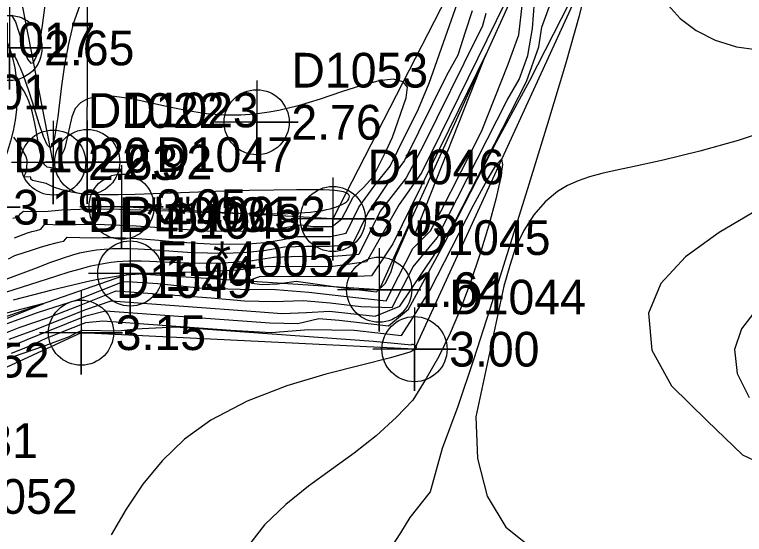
# Model space of a CAD drawing. Extents: x 2356077 to 2359823, y 225951 to 227822.
# Drawn here: x 2357241.5 to 2357294.1, y 226624.3 to 226661.7 of the extents above; entities that cross this region are included whole.
import ezdxf

# ---------------------------------------------------------------- set-up
doc = ezdxf.new("R2010")
doc.units = 0
for name, color, linetype in [('DTM Contours Major', 7, 'Continuous'), ('DTM Contours Minor', 7, 'Continuous'), ('Exist DTM Breakline', 7, 'Continuous'), ('Exist DTM Breakline Cogo Comment', 7, 'Continuous'), ('Exist DTM Breakline Cogo Elevation', 7, 'Continuous'), ('Exist DTM Breakline Cogo Number', 7, 'Continuous'), ('Exist DTM Breakline Cogo Point CELL', 7, 'Continuous'), ('Exist DTM Drainline', 7, 'Continuous'), ('Exist DTM Drainline Cogo Comment', 7, 'Continuous'), ('Exist DTM Drainline Cogo Elevation', 7, 'Continuous'), ('Exist DTM Drainline Cogo Number', 7, 'Continuous'), ('Exist DTM Drainline Cogo Point CELL', 7, 'Continuous'), ('Exist DTM Regular Point CELL', 7, 'Continuous'), ('Exist DTM Regular Point Cogo Elevation', 7, 'Continuous'), ('Exist DTM Regular Point Cogo Number', 7, 'Continuous'), ('PH Exist DTM Point', 7, 'Continuous')]:
    doc.layers.add(name, color=color, linetype=linetype)

msp = doc.modelspace()

# ---------------------------------------------------------------- linework, layer by layer
at = {"layer": 'DTM Contours Major'}
for points in [[(2357240.737, 226639.362), (2357243.245, 226640.261), (2357246.032, 226641.157), (2357249.304, 226642.467), (2357249.668, 226642.489), (2357251.848, 226642.33), (2357255.1, 226642.003), (2357257.778, 226641.927), (2357260.344, 226641.906), (2357262.731, 226641.701), (2357265.465, 226641.39), (2357268.299, 226641.087), (2357269.187, 226642.829), (2357270.229, 226644.854), (2357271.498, 226646.121), (2357272.254, 226647.531), (2357275.188, 226653.289), (2357277.1, 226658.129), (2357277.879, 226660.255), (2357278.124, 226662.557)], [(2357276.912, 226662.608), (2357270.864, 226650.315), (2357269.246, 226648.027), (2357266.902, 226643.885), (2357264.294, 226643.545), (2357259.861, 226643.569), (2357257.597, 226643.305), (2357255.402, 226643.183), (2357252.48, 226643.109), (2357251.64, 226643.08), (2357250.82, 226643.035), (2357250.221, 226642.989), (2357249.621, 226642.93), (2357249.013, 226642.856), (2357248.302, 226642.75), (2357247.54, 226642.617), (2357246.744, 226642.458), (2357244.205, 226641.867), (2357241.424, 226641.143)], [(2357241.404, 226647.033), (2357241.787, 226647.143), (2357241.968, 226647.376), (2357242.18, 226647.549), (2357243.716, 226647.516), (2357244.934, 226647.635), (2357246.237, 226647.699), (2357247.622, 226647.716), (2357249.085, 226647.698), (2357250.62, 226647.652), (2357252.802, 226647.565), (2357255.032, 226647.47), (2357257.231, 226647.389), (2357259.32, 226647.348), (2357261.218, 226647.367), (2357262.847, 226647.472), (2357263.166, 226647.509), (2357263.468, 226647.552), (2357263.752, 226647.6), (2357264.017, 226647.653), (2357264.263, 226647.711), (2357264.491, 226647.773), (2357264.738, 226647.854), (2357264.957, 226647.941), (2357265.147, 226648.032), (2357265.308, 226648.127), (2357265.439, 226648.223), (2357265.541, 226648.321), (2357265.614, 226648.423), (2357265.653, 226648.523), (2357265.656, 226648.619), (2357265.621, 226648.709), (2357265.547, 226648.79), (2357265.434, 226648.86), (2357265.226, 226648.935), (2357264.952, 226648.99), (2357264.617, 226649.03), (2357264.224, 226649.057), (2357263.778, 226649.074), (2357263.282, 226649.084), (2357261.852, 226649.088), (2357260.211, 226649.069), (2357258.435, 226649.031), (2357256.599, 226648.981), (2357254.778, 226648.922), (2357250.226, 226648.753), (2357249.011, 226648.72), (2357248.359, 226648.713), (2357247.741, 226648.717), (2357247.152, 226648.739), (2357246.362, 226648.804), (2357245.625, 226648.913), (2357244.948, 226649.071), (2357244.341, 226649.279), (2357243.813, 226649.542), (2357242.828, 226649.75), (2357242.697, 226649.861), (2357242.694, 226650.005), (2357242.2, 226650.015), (2357242.369, 226650.359), (2357242.405, 226650.535), (2357242.438, 226651.221), (2357242.332, 226651.52), (2357242.185, 226651.816), (2357242.019, 226652.118), (2357241.825, 226652.425), (2357241.479, 226652.88)], [(2357294.977, 226640.449), (2357293.906, 226639.06), (2357293.409, 226637.577), (2357293.59, 226635.851), (2357294.475, 226634.135)], [(2357240.838, 226636.858), (2357243.543, 226637.795), (2357245.497, 226638.509), (2357245.979, 226638.791), (2357246.436, 226638.974), (2357249.048, 226638.924), (2357250.249, 226639.06), (2357253.135, 226639.226), (2357267.398, 226638.187), (2357270.141, 226637.919), (2357270.182, 226637.956), (2357270.235, 226637.974), (2357270.307, 226637.933), (2357270.366, 226637.893), (2357270.411, 226637.853), (2357270.443, 226637.813), (2357270.461, 226637.777), (2357270.467, 226637.74), (2357270.461, 226637.704), (2357270.445, 226637.667), (2357270.418, 226637.631), (2357270.38, 226637.594), (2357270.288, 226637.53), (2357270.166, 226637.464), (2357270.014, 226637.397), (2357268.63, 226636.979), (2357266.536, 226636.464), (2357263.963, 226635.805), (2357261.141, 226634.957), (2357258.3, 226633.871), (2357255.67, 226632.501), (2357253.787, 226631.128), (2357252.167, 226629.572), (2357250.771, 226627.876), (2357249.561, 226626.085), (2357248.497, 226624.242)]]:
    msp.add_lwpolyline(points, dxfattribs=at)
at = {"layer": 'DTM Contours Minor'}
for points in [[(2357295.343, 226669.108), (2357293.999, 226668.693), (2357292.536, 226668.148), (2357291.18, 226667.525), (2357289.99, 226666.832), (2357289.029, 226666.073), (2357288.355, 226665.253), (2357288.029, 226664.377), (2357288.117, 226663.376), (2357288.624, 226662.369), (2357289.485, 226661.413), (2357290.635, 226660.56), (2357292.009, 226659.867), (2357293.542, 226659.388), (2357294.968, 226659.177)], [(2357241.097, 226644.107), (2357241.548, 226644.364), (2357242.813, 226644.772), (2357243.407, 226644.957), (2357243.984, 226645.123), (2357244.532, 226645.264), (2357244.805, 226645.327), (2357245.078, 226645.384), (2357245.206, 226645.536), (2357245.312, 226645.672), (2357246.222, 226645.647), (2357247.113, 226645.629), (2357247.889, 226645.652), (2357248.693, 226645.646), (2357249.528, 226645.616), (2357250.397, 226645.565), (2357251.633, 226645.47), (2357252.925, 226645.365), (2357254.259, 226645.265), (2357255.621, 226645.192), (2357256.997, 226645.163), (2357258.374, 226645.197), (2357259.568, 226645.294), (2357260.746, 226645.47), (2357261.907, 226645.726), (2357264.303, 226645.714), (2357265.422, 226645.949), (2357266.343, 226647.822), (2357267.515, 226649.44), (2357268.586, 226650.791), (2357269.155, 226651.914), (2357270.631, 226654.914), (2357271.418, 226656.757), (2357273.916, 226663.858)], [(2357282.792, 226663.964), (2357282.223, 226661.623), (2357281.226, 226658.124), (2357279.936, 226653.84), (2357278.486, 226649.142), (2357277.008, 226644.404), (2357275.779, 226640.477), (2357274.607, 226636.829), (2357273.469, 226633.482), (2357272.341, 226630.46), (2357271.47, 226627.343), (2357270.021, 226625.484), (2357269.345, 226624.369), (2357268.666, 226623.347)], [(2357240.897, 226637.643), (2357242.438, 226638.311), (2357246.662, 226640.002), (2357248.093, 226640.368), (2357259.929, 226639.507), (2357261.945, 226639.463), (2357263.454, 226639.814), (2357264.926, 226639.687), (2357268.483, 226639.283), (2357269.914, 226640.485), (2357272.552, 226645.332), (2357276.261, 226652.543), (2357278.665, 226656.955), (2357282.069, 226663.652)], [(2357239.804, 226638.349), (2357241.866, 226639.172), (2357243.967, 226639.884), (2357246.457, 226640.858), (2357248.859, 226641.803), (2357255.693, 226641.305), (2357258.088, 226641.079), (2357260.21, 226641.046), (2357262.323, 226641.12), (2357264.27, 226640.938), (2357266.494, 226640.685), (2357268.745, 226640.597), (2357270.242, 226643.531), (2357271.983, 226645.636), (2357277.036, 226655.543), (2357277.883, 226657.02), (2357278.514, 226658.758), (2357278.844, 226660.694), (2357278.985, 226662.615)], [(2357241.149, 226638.335), (2357242.921, 226638.975), (2357246.655, 226640.468), (2357248.491, 226641.084), (2357258.917, 226640.325), (2357260.781, 226640.182), (2357262.578, 226640.256), (2357264.225, 226640.355), (2357267.517, 226639.981), (2357269.299, 226640.706), (2357271.761, 226644.365), (2357273.234, 226646.724), (2357278.414, 226656.879), (2357279.319, 226659.376), (2357279.514, 226660.793), (2357280.078, 226662.313)], [(2357241.305, 226661.667), (2357241.608, 226661.183), (2357242.464, 226658.498), (2357242.703, 226658.195), (2357242.907, 226658.258), (2357243.142, 226658.763), (2357243.347, 226659.686), (2357243.542, 226660.924), (2357243.746, 226662.38)], [(2357246.219, 226662.302), (2357245.762, 226661.028), (2357245.406, 226659.589), (2357245.13, 226658.072), (2357244.915, 226656.561), (2357244.637, 226654.328), (2357244.54, 226653.607), (2357244.442, 226653.002), (2357244.34, 226652.536), (2357244.229, 226652.23), (2357244.105, 226652.108), (2357243.879, 226652.312), (2357243.612, 226652.923), (2357243.307, 226653.835), (2357242.963, 226654.942), (2357242.582, 226656.137), (2357242.164, 226657.314), (2357241.951, 226657.842), (2357241.841, 226658.093), (2357241.699, 226658.447), (2357241.613, 226658.568), (2357241.494, 226658.79)], [(2357275.492, 226661.788), (2357275.233, 226660.811), (2357274.859, 226660.127), (2357271.006, 226652.295), (2357269.739, 226649.945), (2357267.868, 226647.541), (2357266.339, 226644.432), (2357264.213, 226644.268), (2357262.094, 226644.28), (2357260.205, 226644.204), (2357258.341, 226643.931), (2357256.554, 226643.808), (2357254.893, 226643.788), (2357254.089, 226643.805), (2357253.329, 226643.832), (2357251.269, 226643.924), (2357250.645, 226643.941), (2357250.201, 226643.944), (2357249.767, 226643.938), (2357249.339, 226643.919), (2357248.913, 226643.888), (2357248.487, 226643.842), (2357248.055, 226643.78), (2357247.551, 226643.688), (2357247.029, 226643.574), (2357246.656, 226643.481), (2357246.269, 226643.377), (2357245.451, 226643.14), (2357244.563, 226642.866), (2357242.606, 226642.24), (2357240.402, 226641.542)], [(2357274.517, 226661.969), (2357274.008, 226660.446), (2357273.48, 226658.79), (2357272.647, 226657.322), (2357269.63, 226651.188), (2357268.352, 226649.473), (2357266.979, 226647.423), (2357265.847, 226645.124), (2357264.221, 226644.991), (2357262.565, 226645), (2357260.991, 226644.945), (2357259.491, 226644.684), (2357258.001, 226644.545), (2357256.544, 226644.498), (2357255.425, 226644.51), (2357254.344, 226644.552), (2357253.302, 226644.614), (2357251.347, 226644.751), (2357250.438, 226644.805), (2357249.799, 226644.829), (2357249.181, 226644.838), (2357248.583, 226644.827), (2357247.999, 226644.793), (2357247.425, 226644.735), (2357246.853, 226644.652), (2357246.212, 226644.511), (2357245.777, 226644.397), (2357245.557, 226644.334), (2357245.095, 226644.189), (2357244.62, 226644.026), (2357244.129, 226643.848), (2357243.085, 226643.451), (2357240.907, 226642.616)], [(2357275.508, 226658.875), (2357268.777, 226645.195), (2357267.241, 226642.884), (2357265.706, 226642.815), (2357259.238, 226642.849), (2357258.324, 226642.507), (2357258.63, 226642.358), (2357259.379, 226642.273), (2357260.477, 226642.305), (2357261.827, 226642.509), (2357265.58, 226641.966), (2357267.615, 226641.734), (2357268.242, 226642.34), (2357268.648, 226643.136), (2357268.97, 226644.221), (2357269.467, 226645.302), (2357270.069, 226646.701), (2357270.354, 226645.826), (2357275.508, 226658.875)], [(2357241.517, 226645.633), (2357242.158, 226645.871), (2357242.469, 226645.975), (2357242.783, 226646.071), (2357243.101, 226646.16), (2357243.42, 226646.242), (2357243.703, 226646.605), (2357244.866, 226646.567), (2357245.948, 226646.575), (2357246.956, 226646.603), (2357248.014, 226646.591), (2357249.123, 226646.548), (2357250.283, 226646.479), (2357253.641, 226646.238), (2357255.378, 226646.14), (2357257.11, 226646.094), (2357258.802, 226646.129), (2357260.422, 226646.274), (2357261.3, 226646.417), (2357262.181, 226646.554), (2357263.05, 226646.443), (2357264.426, 226646.436), (2357265.104, 226646.995), (2357265.94, 226648.551), (2357266.668, 226649.238), (2357267.336, 226649.995), (2357267.573, 226650.39), (2357268.29, 226651.846), (2357268.757, 226652.868), (2357269.759, 226655.715), (2357269.851, 226656.472), (2357269.541, 226656.857), (2357268.822, 226657.043), (2357267.797, 226656.927), (2357266.533, 226656.594), (2357265.095, 226656.128), (2357263.551, 226655.613), (2357261.967, 226655.134), (2357261.268, 226654.954), (2357260.574, 226654.799), (2357259.884, 226654.67), (2357259.198, 226654.569), (2357258.516, 226654.498), (2357257.837, 226654.458), (2357257.218, 226654.448), (2357256.6, 226654.464), (2357255.984, 226654.504), (2357255.368, 226654.565), (2357254.751, 226654.646), (2357254.134, 226654.746), (2357252.696, 226655.033), (2357251.289, 226655.349), (2357249.954, 226655.63), (2357248.731, 226655.813), (2357247.66, 226655.836), (2357246.781, 226655.637), (2357246.294, 226655.338), (2357245.905, 226654.928), (2357245.658, 226654.339), (2357245.203, 226652.329), (2357245.144, 226652.108), (2357245.075, 226651.902), (2357244.992, 226651.711), (2357244.897, 226651.536), (2357244.788, 226651.38), (2357244.935, 226650.998), (2357245.023, 226650.533), (2357243.884, 226650.717), (2357243.778, 226650.798), (2357243.74, 226650.833), (2357243.703, 226650.874), (2357243.634, 226650.978), (2357243.571, 226651.107), (2357243.517, 226651.249), (2357243.467, 226651.41), (2357243.42, 226651.59), (2357243.331, 226652.001), (2357243.064, 226653.508), (2357242.995, 226653.855), (2357242.919, 226654.206), (2357242.814, 226654.63), (2357242.693, 226655.049), (2357242.551, 226655.457), (2357242.386, 226655.846), (2357242.194, 226656.21), (2357241.974, 226656.541), (2357241.757, 226656.798), (2357241.519, 226657.027)], [(2357296.418, 226653.534), (2357293.669, 226652.634), (2357290.913, 226651.867), (2357288.267, 226651.223), (2357285.85, 226650.689), (2357284.816, 226650.468), (2357283.855, 226650.248), (2357282.963, 226650.008), (2357282.136, 226649.728), (2357281.369, 226649.388), (2357280.659, 226648.966), (2357279.761, 226648.218), (2357278.952, 226647.282), (2357278.222, 226646.164), (2357277.637, 226644.937), (2357277.23, 226643.634), (2357276.786, 226642.138), (2357274.778, 226632.734), (2357274.884, 226629.742), (2357275.581, 226627.031), (2357276.937, 226624.778), (2357279.166, 226623.016)], [(2357241.312, 226637.316), (2357242.571, 226637.82), (2357243.815, 226638.394), (2357246.671, 226639.537), (2357247.884, 226639.638), (2357257.12, 226638.966), (2357260.03, 226638.813), (2357262.73, 226639.03), (2357265.997, 226638.977), (2357269.418, 226638.589), (2357270.233, 226639.862), (2357271.49, 226641.885), (2357274.592, 226647.967), (2357275.608, 226649.814), (2357276.257, 226650.902), (2357276.623, 226651.294), (2357276.697, 226650.909), (2357276.546, 226649.897), (2357276.202, 226648.397), (2357275.7, 226646.548), (2357275.072, 226644.487), (2357274.353, 226642.354), (2357273.669, 226640.523), (2357272.925, 226638.759), (2357272.106, 226637.08), (2357271.196, 226635.5), (2357270.238, 226633.923), (2357269.043, 226632.709), (2357267.589, 226631.358), (2357266.012, 226630.129), (2357264.364, 226628.948), (2357262.702, 226627.74), (2357261.08, 226626.432), (2357259.552, 226624.949), (2357257.744, 226622.622)], [(2357295.122, 226647.668), (2357292.302, 226646.007), (2357289.879, 226644.251), (2357288.099, 226642.336), (2357287.204, 226640.197), (2357287.445, 226637.542), (2357288.872, 226634.959), (2357291.444, 226632.443), (2357293.979, 226629.996), (2357297.253, 226628.468)], [(2357243.638, 226640.893), (2357230.139, 226637.408)], [(2357230.61, 226635.678), (2357243.638, 226640.893)]]:
    msp.add_lwpolyline(points, dxfattribs=at)
at = {"layer": 'Exist DTM Breakline'}
for points in [[(2357249.377, 226742.223), (2357281.735, 226701.945), (2357270.967, 226680.536), (2357283.191, 226665.622), (2357270.348, 226637.604), (2357246.32, 226638.792), (2357228.888, 226630.75)], [(2357245.403, 226730.73), (2357266.764, 226705.865), (2357261.434, 226677.738), (2357274.971, 226667.433), (2357264.469, 226646.981), (2357249.239, 226647.868)], [(2357246.77, 226651.084), (2357246.807, 226666.993), (2357241.827, 226677.644)]]:
    msp.add_lwpolyline(points, dxfattribs=at)
msp.add_spline([(2357185.71, 226723.561), (2357186, 226706.097), (2357189.263, 226681.472), (2357206.207, 226660.225), (2357233.253, 226666.38), (2357241.159, 226659.296), (2357238.928, 226647.831), (2357226.863, 226640.568)], degree=3, dxfattribs=at)
at = {"layer": 'Exist DTM Breakline Cogo Point CELL'}
for points in [[(2357241.159, 226662.296), (2357241.159, 226656.296), (2357241.159, 226659.296), (2357244.159, 226659.296), (2357238.159, 226659.296)], [(2357246.77, 226654.084), (2357246.77, 226648.084), (2357246.77, 226651.084), (2357249.77, 226651.084), (2357243.77, 226651.084)], [(2357238.928, 226650.831), (2357238.928, 226644.831), (2357238.928, 226647.831), (2357241.928, 226647.831), (2357235.928, 226647.831)], [(2357249.239, 226650.868), (2357249.239, 226644.868), (2357249.239, 226647.868), (2357252.239, 226647.868), (2357246.239, 226647.868)], [(2357264.469, 226649.981), (2357264.469, 226643.981), (2357264.469, 226646.981), (2357267.469, 226646.981), (2357261.469, 226646.981)], [(2357246.32, 226641.792), (2357246.32, 226635.792), (2357246.32, 226638.792), (2357249.32, 226638.792), (2357243.32, 226638.792)], [(2357270.348, 226640.604), (2357270.348, 226634.604), (2357270.348, 226637.604), (2357273.348, 226637.604), (2357267.348, 226637.604)]]:
    msp.add_lwpolyline(points, dxfattribs=at)
for centre in [(2357241.159, 226659.296), (2357246.77, 226651.084), (2357249.239, 226647.868), (2357264.469, 226646.981), (2357246.32, 226638.792), (2357270.348, 226637.604)]:
    msp.add_circle(centre, 2.344, dxfattribs=at)
at = {"layer": 'Exist DTM Drainline'}
for points in [[(2357239.84, 226761.402), (2357247.121, 226733.844), (2357275.789, 226706.369), (2357264.589, 226679.568), (2357278.895, 226666.341), (2357267.802, 226641.891), (2357249.864, 226643.057), (2357226.024, 226634.769)], [(2357244.313, 226651.042), (2357240.929, 226668.41), (2357239.002, 226677.236)]]:
    msp.add_lwpolyline(points, dxfattribs=at)
at = {"layer": 'Exist DTM Drainline Cogo Point CELL'}
for points in [[(2357244.313, 226654.042), (2357244.313, 226648.042), (2357244.313, 226651.042), (2357247.313, 226651.042), (2357241.313, 226651.042)], [(2357249.864, 226646.057), (2357249.864, 226640.057), (2357249.864, 226643.057), (2357252.864, 226643.057), (2357246.864, 226643.057)], [(2357267.802, 226644.891), (2357267.802, 226638.891), (2357267.802, 226641.891), (2357270.802, 226641.891), (2357264.802, 226641.891)]]:
    msp.add_lwpolyline(points, dxfattribs=at)
for centre in [(2357244.313, 226651.042), (2357249.864, 226643.057), (2357267.802, 226641.891)]:
    msp.add_circle(centre, 2.344, dxfattribs=at)
at = {"layer": 'Exist DTM Regular Point CELL'}
msp.add_lwpolyline([(2357258.978, 226656.947), (2357258.978, 226650.947), (2357258.978, 226653.947), (2357261.978, 226653.947), (2357255.978, 226653.947)], dxfattribs=at)
msp.add_circle((2357258.978, 226653.947), 2.344, dxfattribs=at)
at = {"layer": 'PH Exist DTM Point'}
msp.add_line((2357279.323, 226644.195), (2357279.323, 226644.195), dxfattribs=at)

# ---------------------------------------------------------------- texts
at = {"layer": 'Exist DTM Breakline Cogo Comment'}
for s, p in [('BL*40052', (2357249.27, 226646.084)), ('EL*40052', (2357251.739, 226642.868)), ('EL*40052', (2357229.363, 226635.568)), ('EL*40052', (2357231.388, 226625.75))]:
    msp.add_text(s, height=2.5, dxfattribs=at).set_placement(p)
at = {"layer": 'Exist DTM Breakline Cogo Elevation'}
for s, p in [('2.65', (2357243.659, 226658.046)), ('2.92', (2357249.27, 226649.834)), ('3.19', (2357241.428, 226646.582)), ('3.05', (2357251.739, 226646.618)), ('3.05', (2357266.969, 226645.731)), ('3.15', (2357248.82, 226637.543)), ('3.00', (2357272.848, 226636.354))]:
    msp.add_text(s, height=2.5, dxfattribs=at).set_placement(p)
at = {"layer": 'Exist DTM Breakline Cogo Number'}
for s, p in [('D1023', (2357249.27, 226653.584)), ('D1020', (2357241.428, 226650.332)), ('D1047', (2357251.739, 226650.368)), ('D1046', (2357266.969, 226649.481)), ('D1049', (2357248.82, 226641.293)), ('D1044', (2357272.848, 226640.104))]:
    msp.add_text(s, height=2.5, dxfattribs=at).set_placement(p)
at = {"layer": 'Exist DTM Drainline Cogo Comment'}
for s, p in [('BL*40031', (2357246.813, 226646.042)), ('EL*40031', (2357228.524, 226629.769))]:
    msp.add_text(s, height=2.5, dxfattribs=at).set_placement(p)
at = {"layer": 'Exist DTM Drainline Cogo Elevation'}
for s, p in [('2.63', (2357246.813, 226649.792)), ('1.94', (2357252.364, 226641.807)), ('1.64', (2357270.302, 226640.641))]:
    msp.add_text(s, height=2.5, dxfattribs=at).set_placement(p)
at = {"layer": 'Exist DTM Drainline Cogo Number'}
for s, p in [('D1022', (2357246.813, 226653.542)), ('D1048', (2357252.364, 226645.557)), ('D1045', (2357270.302, 226644.391))]:
    msp.add_text(s, height=2.5, dxfattribs=at).set_placement(p)
at = {"layer": 'Exist DTM Regular Point Cogo Elevation'}
for s, p in [('3.01', (2357237.501, 226654.88)), ('2.76', (2357261.478, 226652.697))]:
    msp.add_text(s, height=2.5, dxfattribs=at).set_placement(p)
at = {"layer": 'Exist DTM Regular Point Cogo Number'}
for s, p in [('D1017', (2357237.501, 226658.63)), ('D1053', (2357261.478, 226656.447))]:
    msp.add_text(s, height=2.5, dxfattribs=at).set_placement(p)

doc.saveas('drawing.dxf')
